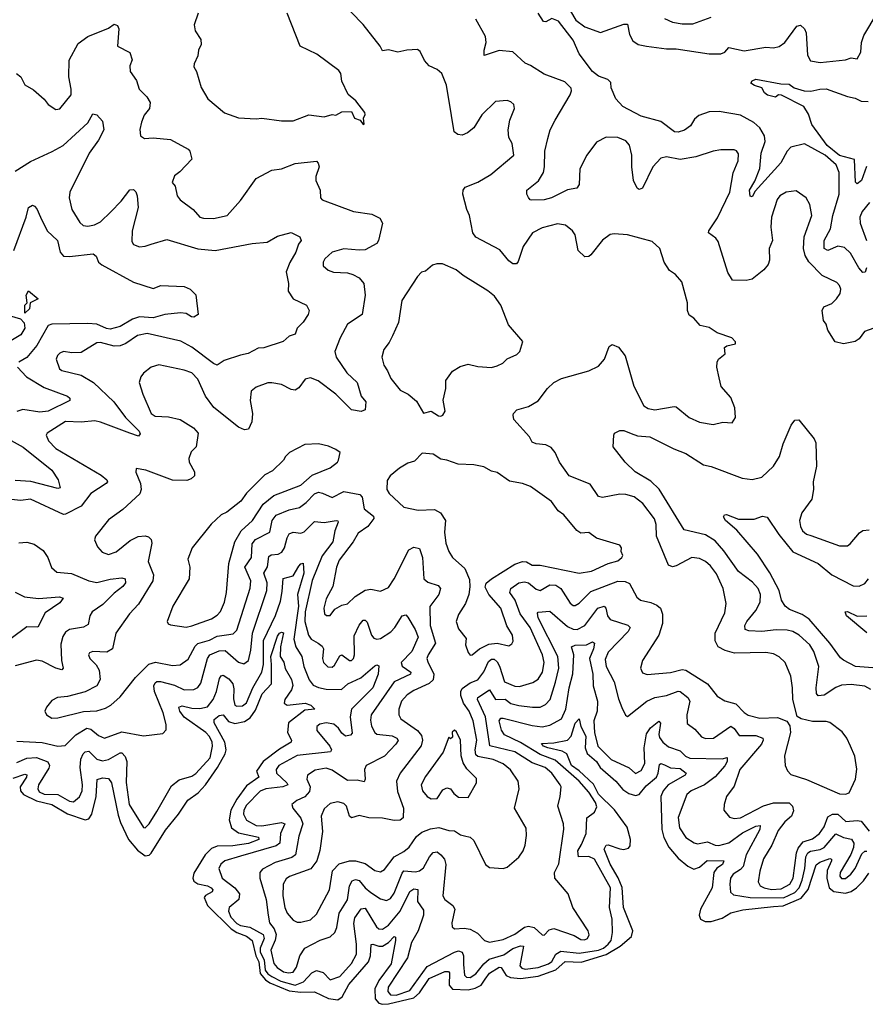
# Model space of a CAD drawing. Extents: x 2199565 to 2323334, y 894172 to 1018966.
# Tile 408 of 440: x 2295309 to 2299657, y 1009256 to 1014322. Entities that reach past the tile are written whole.
import ezdxf

# ---------------------------------------------------------------- set-up
doc = ezdxf.new("R2010")
doc.units = 0

msp = doc.modelspace()

# ---------------------------------------------------------------- linework, layer by layer
at = {"layer": '0CON10XD'}
for points in [[(2297407.6, 1011017.6), (2297438.6, 1010955), (2297434.7, 1010925), (2297415, 1010906.7), (2297335, 1010871.2), (2297301.9, 1010848.1), (2297272.5, 1010815), (2297258.2, 1010775), (2297258.7, 1010745), (2297269.2, 1010725), (2297355.1, 1010665.1), (2297375, 1010639.5), (2297381.1, 1010615), (2297373.6, 1010586.4), (2297266.1, 1010445), (2297246.1, 1010405), (2297250.9, 1010350.9), (2297281.9, 1010265), (2297280, 1010215), (2297265.8, 1010204.2), (2297235, 1010201.1), (2297175, 1010214), (2297105, 1010215.4), (2297055, 1010227.7), (2297015, 1010215.7), (2297005, 1010223.8), (2296989.3, 1010275), (2296975, 1010289.6), (2296945, 1010297.9), (2296905, 1010290), (2296875, 1010262.2), (2296858.9, 1010225), (2296866.6, 1010145), (2296853.2, 1010046.8), (2296837.5, 1009995), (2296806.6, 1009953.4), (2296696.1, 1009913.9), (2296678.8, 1009901.2), (2296664.1, 1009875), (2296662.2, 1009815), (2296672.6, 1009755), (2296684.1, 1009725), (2296715, 1009689.1), (2296735, 1009679.6), (2296755, 1009678.5), (2296805, 1009691.1), (2296835, 1009720), (2296902.1, 1009845), (2296917.3, 1009942.7), (2296951.8, 1009978.2), (2297005, 1009994.7), (2297035, 1009994.1), (2297085, 1009980.3), (2297135, 1009944.5), (2297165, 1009937.5), (2297185, 1009950.6), (2297235, 1010014.7), (2297285, 1010042.1), (2297311.9, 1010065), (2297349.8, 1010120.2), (2297377.3, 1010142.7), (2297420.9, 1010159.1), (2297465, 1010165.4), (2297515, 1010150.5), (2297545, 1010148.9), (2297575, 1010128.2), (2297596.6, 1010123.4), (2297625.4, 1010115.4), (2297645, 1010098.6), (2297704.4, 1009975), (2297725, 1009960), (2297795, 1009955.7), (2297815, 1009962.5), (2297875.9, 1010014.1), (2297898.5, 1010045), (2297908.5, 1010075), (2297915.5, 1010125), (2297912.6, 1010162.6), (2297853.1, 1010265), (2297876.7, 1010365), (2297871.5, 1010405), (2297832.3, 1010462.3), (2297795, 1010493.9), (2297742.9, 1010515), (2297665, 1010531.5), (2297655, 1010540.4), (2297651.3, 1010565), (2297659, 1010615), (2297641.6, 1010715), (2297620.4, 1010765), (2297591.7, 1010805), (2297577.8, 1010845), (2297576.7, 1010865), (2297585, 1010880.8), (2297625, 1010910), (2297665.1, 1010924.9), (2297695, 1010967.6), (2297720.4, 1011019.6), (2297735, 1011031.9), (2297748.3, 1011031.7), (2297765, 1011017.7), (2297776.5, 1010996.5), (2297801.2, 1010915), (2297855, 1010892.8), (2297878.4, 1010891.6), (2297948.1, 1010911.9), (2297975, 1010929.5), (2297997.5, 1010965), (2298005.6, 1011014.4), (2297996.9, 1011055), (2297934.2, 1011194.1), (2297881.7, 1011265), (2297857.2, 1011335), (2297829.7, 1011375), (2297834.8, 1011395.2), (2297875, 1011424.7), (2297905, 1011430), (2297924.7, 1011424.7), (2297965, 1011391.5), (2297985, 1011384.6), (2298035, 1011414.1), (2298065, 1011413.2), (2298092.2, 1011395), (2298140, 1011320), (2298155, 1011308.1), (2298165, 1011307.8), (2298185, 1011320), (2298245, 1011380.2), (2298385, 1011432.7), (2298421.5, 1011431.5), (2298445, 1011420.4), (2298481.6, 1011351.6), (2298502, 1011335), (2298555, 1011323.2), (2298585, 1011310), (2298603.5, 1011293.5), (2298613.5, 1011263.5), (2298613.9, 1011215), (2298595.4, 1011155), (2298511.1, 1011025), (2298501.9, 1010985), (2298511.1, 1010961.1), (2298535, 1010953.3), (2298655, 1010962.5), (2298715, 1010978.6), (2298735, 1010975.3), (2298845, 1010905.4), (2298895, 1010841.1), (2298935, 1010816.8), (2298991.9, 1010801.9), (2299035, 1010757.1), (2299055, 1010744.6), (2299115, 1010729.1), (2299205, 1010731.8), (2299253.5, 1010713.5), (2299269.6, 1010689.6), (2299272.5, 1010655), (2299241.1, 1010535), (2299244.4, 1010485), (2299257.1, 1010457.1), (2299275, 1010438.6), (2299355, 1010412.2), (2299525, 1010339.2), (2299555, 1010337.5), (2299573.3, 1010345), (2299607.1, 1010415), (2299613.2, 1010466.8), (2299602.4, 1010532.4), (2299580.8, 1010585), (2299562.5, 1010625), (2299538.3, 1010658.3), (2299475, 1010705.8), (2299455, 1010711.1), (2299385, 1010711.5), (2299326.7, 1010725), (2299307.5, 1010737.5), (2299283.9, 1010823.9), (2299282.7, 1010885), (2299273.3, 1010945), (2299245.6, 1011015), (2299214.7, 1011044.7), (2299185, 1011060), (2299145.4, 1011065.4), (2298985, 1011062.3), (2298936, 1011076), (2298901.1, 1011095), (2298885.9, 1011125.9), (2298885.3, 1011165), (2298935, 1011270), (2298941.3, 1011318.7), (2298925.5, 1011395), (2298891.2, 1011471.2), (2298861.7, 1011511.7), (2298835, 1011534.5), (2298805, 1011550), (2298765.4, 1011554.6), (2298685, 1011511.3), (2298665, 1011507.2), (2298644.6, 1011515), (2298582.7, 1011665), (2298580.9, 1011725), (2298573.7, 1011753.6), (2298513.6, 1011833.6), (2298467.8, 1011867.8), (2298425, 1011879.6), (2298395, 1011880.8), (2298305, 1011864), (2298285, 1011869.2), (2298241.6, 1011931.6), (2298135, 1011974.4), (2298085, 1012045.8), (2298062.9, 1012095), (2298041.3, 1012121.3), (2298015, 1012135.4), (2297965, 1012140), (2297945, 1012148.6), (2297930, 1012175), (2297850, 1012265), (2297846.7, 1012286.7), (2297847.5, 1012295), (2297865.9, 1012314.1), (2297925, 1012331.2), (2297975, 1012360.9), (2298022.7, 1012425), (2298055, 1012454.5), (2298094.7, 1012475.3), (2298235.3, 1012514.7), (2298285, 1012538.8), (2298315.5, 1012575), (2298340, 1012640), (2298355, 1012650), (2298387.8, 1012637.8), (2298422.5, 1012592.5), (2298466.4, 1012436.4), (2298518.6, 1012335), (2298541.3, 1012321.3), (2298575, 1012315.4), (2298675, 1012332), (2298685, 1012330), (2298751.2, 1012275), (2298805, 1012250.6), (2298875, 1012239.2), (2298925, 1012250.8), (2298971.7, 1012248.3), (2298990, 1012275), (2298986, 1012325), (2298965, 1012378.8), (2298916.2, 1012435), (2298905, 1012480), (2298893.9, 1012533.9), (2298895, 1012560), (2298902.5, 1012575), (2298937, 1012603), (2298932.5, 1012635), (2298945.9, 1012644.1), (2298990, 1012655), (2298990, 1012665), (2298970, 1012685), (2298895, 1012710), (2298855, 1012738.8), (2298808.8, 1012748.8), (2298775, 1012786.2), (2298751.9, 1012801.9), (2298743.5, 1012825), (2298743.3, 1012865), (2298713.1, 1012973.1), (2298680.9, 1013010.9), (2298650.9, 1013030.9), (2298622.5, 1013075), (2298601.2, 1013145), (2298560.5, 1013180.5), (2298435, 1013214.2), (2298365, 1013220), (2298345, 1013216), (2298305, 1013188), (2298245, 1013112), (2298235, 1013104), (2298215, 1013101.2), (2298181.1, 1013135), (2298165.4, 1013215), (2298152.2, 1013235), (2298115.3, 1013265.3), (2298075, 1013270.9), (2297995, 1013250.5), (2297946, 1013225), (2297897.1, 1013155), (2297872.1, 1013077.9), (2297864, 1013066), (2297845, 1013065.8), (2297825, 1013080.8), (2297777.7, 1013137.7), (2297655, 1013203.8), (2297639.6, 1013225), (2297622.2, 1013315), (2297608.5, 1013345), (2297587.8, 1013425), (2297589.1, 1013445), (2297599.3, 1013460.7), (2297665, 1013485.4), (2297730.8, 1013525), (2297850, 1013625), (2297841.9, 1013685), (2297823.8, 1013715), (2297820.8, 1013755), (2297828.8, 1013805), (2297853.3, 1013865), (2297850, 1013885), (2297835, 1013900), (2297815, 1013906.2), (2297755, 1013901.2), (2297685, 1013832), (2297644.2, 1013765), (2297611.1, 1013738.9), (2297585, 1013728.5), (2297561.2, 1013731.2), (2297543.1, 1013745), (2297529.6, 1013829.6), (2297504.4, 1013985), (2297480, 1014045), (2297455, 1014066.2), (2297413.8, 1014085), (2297391.3, 1014111.3), (2297367.9, 1014157.9), (2297355, 1014168.8), (2297300, 1014165), (2297254.2, 1014154.2), (2297205, 1014166.2), (2297175, 1014161.2), (2297163.1, 1014185), (2297075, 1014297.8), (2296953.1, 1014423.1)], [(2296226.7, 1014355), (2296206.2, 1014295), (2296211.2, 1014265), (2296240.5, 1014220.5), (2296242, 1014195), (2296228, 1014165), (2296225.7, 1014135), (2296206.2, 1014095), (2296205, 1014080), (2296218, 1014055), (2296242.4, 1013972.4), (2296276.7, 1013915), (2296363, 1013843), (2296435, 1013816.9), (2296525, 1013812), (2296555, 1013816), (2296655, 1013801.2), (2296715, 1013801.2), (2296795, 1013832), (2296875, 1013822.5), (2296915, 1013833.3), (2296935, 1013830), (2296965, 1013847.5), (2297015, 1013850), (2297030, 1013815), (2297060, 1013805), (2297075, 1013783.3)], [(2297075, 1013783.3), (2297080, 1013785), (2297077.5, 1013815), (2297086.1, 1013833.9), (2297083.3, 1013845), (2297037.1, 1013905), (2296997.3, 1013937.3), (2296965.6, 1014005.6), (2296959.5, 1014045), (2296950.9, 1014060.9), (2296836.7, 1014145), (2296750.8, 1014185), (2296684.4, 1014355)], [(2299725, 1012743.5), (2299652.6, 1012717.4), (2299625, 1012679.5), (2299605, 1012665.4), (2299545, 1012654.2), (2299502.5, 1012665), (2299463.8, 1012725), (2299456, 1012755), (2299442, 1012775), (2299435.8, 1012825), (2299444.6, 1012845.4), (2299485, 1012862.2), (2299509.2, 1012885), (2299527.2, 1012912.8), (2299531.1, 1012935), (2299524.4, 1012955), (2299510, 1012970), (2299435, 1013006.2), (2299366.1, 1013076.1), (2299347.8, 1013107.8), (2299338.5, 1013145), (2299342.8, 1013205), (2299381.5, 1013315), (2299371.4, 1013371.4), (2299353.8, 1013405), (2299301.9, 1013441.9), (2299250, 1013435), (2299217.1, 1013415), (2299204.1, 1013395.9), (2299175.4, 1013305), (2299171.2, 1013255), (2299179.2, 1013185), (2299162.9, 1013145), (2299164.5, 1013084.5), (2299158.2, 1013061.8), (2299135.7, 1013035), (2299075, 1012986.7), (2299045, 1012980.6), (2298975, 1012982.5), (2298950.5, 1013020.5), (2298900.5, 1013180.5), (2298887.7, 1013197.7), (2298850.8, 1013225), (2298851.9, 1013235), (2298896.8, 1013303.2), (2298960.3, 1013435), (2298976.9, 1013533.1), (2299003.3, 1013595), (2299005, 1013632.5), (2298995, 1013647.5), (2298982.1, 1013652.1), (2298915, 1013651.5), (2298875, 1013645.5), (2298785, 1013616.8), (2298705, 1013602.5), (2298635, 1013616.5), (2298605, 1013609.7), (2298563.9, 1013565), (2298512, 1013455), (2298495, 1013448), (2298484, 1013455), (2298465.6, 1013495), (2298456.2, 1013565), (2298456, 1013625), (2298445, 1013675.6), (2298425, 1013697.7), (2298385, 1013715.4), (2298325, 1013716.7), (2298275, 1013691.2), (2298224.8, 1013625.2), (2298189.6, 1013555), (2298185.6, 1013474.4), (2298174.2, 1013455.8), (2298125, 1013446.7), (2298043.3, 1013405), (2298005, 1013395.6), (2297943, 1013393), (2297933.3, 1013395), (2297925, 1013407.5), (2297916.7, 1013425), (2297916.7, 1013445), (2297977.4, 1013492.6), (2298001.8, 1013535), (2298008, 1013565), (2298009.1, 1013645), (2298025, 1013711.2), (2298037.5, 1013755), (2298062.7, 1013805), (2298140, 1013935), (2298147.1, 1013955), (2298145, 1013970), (2298112.4, 1014002.4), (2298005, 1014040.8), (2297935.9, 1014085.9), (2297907.6, 1014097.6), (2297845, 1014156.4), (2297775, 1014163.5), (2297698, 1014138), (2297697.3, 1014165), (2297707.8, 1014205), (2297704.4, 1014235), (2297655, 1014324)], [(2299662.4, 1013045), (2299656.5, 1013023.5), (2299645, 1013020.4), (2299623.9, 1013045), (2299581, 1013121), (2299550.6, 1013150.6), (2299515, 1013156.2), (2299465, 1013134.7), (2299444.7, 1013145), (2299445.3, 1013185), (2299477.6, 1013245), (2299489.5, 1013315), (2299521.9, 1013425), (2299523.3, 1013535), (2299507.1, 1013575), (2299450, 1013625), (2299345, 1013682.3), (2299275, 1013666.5), (2299255, 1013645.4), (2299222.5, 1013585), (2299091, 1013439), (2299075, 1013411.2), (2299065, 1013413.8), (2299061.2, 1013445), (2299088.2, 1013491.8), (2299114.3, 1013555.7), (2299121.4, 1013635), (2299141.4, 1013695), (2299138.1, 1013725), (2299115, 1013765.5), (2299083.4, 1013793.4), (2299015, 1013830), (2298905, 1013850), (2298855, 1013846.9), (2298801.1, 1013828.9), (2298779.5, 1013810.5), (2298758.6, 1013775), (2298727.4, 1013752.6), (2298695, 1013743.3), (2298675.5, 1013745.5), (2298605, 1013798), (2298505, 1013826), (2298410, 1013875), (2298373.8, 1013915), (2298350.7, 1013970.7), (2298348.3, 1013998.3), (2298333.6, 1014013.6), (2298285, 1014032), (2298254, 1014055), (2298185.9, 1014145.9), (2298155, 1014215.7), (2298079.2, 1014315), (2298045, 1014327.7), (2298015, 1014310), (2298001.7, 1014311.7), (2297974.4, 1014355)], [(2298140.4, 1014365), (2298169.4, 1014319.4), (2298215, 1014284.3), (2298295, 1014256.2), (2298415, 1014298.1), (2298435, 1014298.8), (2298443.8, 1014245), (2298462.4, 1014212.4), (2298488.8, 1014195), (2298532.5, 1014185), (2298635, 1014172.2), (2298685, 1014172), (2298855, 1014146.4), (2298915, 1014146.4), (2298934.6, 1014155.4), (2298955, 1014178.6), (2299035, 1014161.2), (2299145, 1014180), (2299185, 1014177.8), (2299215, 1014184.3), (2299242.9, 1014205), (2299305, 1014288), (2299323.9, 1014293.9), (2299344.3, 1014274.3), (2299353.5, 1014253.5), (2299359.6, 1014139.6), (2299375, 1014110), (2299425, 1014101.8), (2299555, 1014115.7), (2299585, 1014125.8), (2299615, 1014120), (2299634.3, 1014155), (2299637.9, 1014205), (2299648.8, 1014241.2), (2299717.8, 1014355)], [(2298625, 1014328), (2298665, 1014309.5), (2298715, 1014300.4), (2298769.8, 1014300.2), (2298864, 1014335)], [(2295292.5, 1014045), (2295315, 1014027.5), (2295335, 1013986.7), (2295380.5, 1013960.5), (2295435, 1013913.3), (2295456.1, 1013886.1), (2295495, 1013860), (2295515, 1013863.8), (2295573.3, 1013935), (2295573.9, 1013965), (2295561.7, 1014028.3), (2295563.5, 1014113.5), (2295610.6, 1014199.4), (2295659.4, 1014235), (2295765, 1014278.9), (2295795, 1014298.6), (2295811.9, 1014291.9), (2295818.1, 1014275), (2295812.5, 1014185), (2295875, 1014152.5), (2295887.1, 1014115), (2295875.7, 1014085), (2295877.5, 1014055), (2295909.1, 1014009.1), (2295923.7, 1013963.7), (2295963.1, 1013925), (2295980, 1013895), (2295976.7, 1013865), (2295949.3, 1013830.7), (2295935.5, 1013795), (2295927.3, 1013757.3), (2295930, 1013725), (2295950.5, 1013710.5), (2295995, 1013714.4), (2296085, 1013705.5), (2296175, 1013656), (2296183.8, 1013645), (2296193.8, 1013605), (2296131.7, 1013538.3), (2296105, 1013518.8), (2296093.3, 1013485), (2296108.8, 1013465), (2296118.8, 1013415), (2296133.8, 1013395), (2296201.2, 1013345), (2296235, 1013306.7), (2296255, 1013300), (2296305, 1013299.2), (2296376.2, 1013315), (2296445, 1013391.2), (2296525, 1013504.2), (2296605, 1013547.8), (2296655, 1013554.6), (2296725, 1013582.7), (2296835, 1013594), (2296844.4, 1013584.4), (2296848.1, 1013565), (2296832.5, 1013515), (2296832.5, 1013495), (2296853.3, 1013445), (2296855.6, 1013405.6), (2296864, 1013395), (2297025, 1013334.6), (2297120.6, 1013320.6), (2297160.2, 1013300.2), (2297174.3, 1013275), (2297154.5, 1013185.5), (2297145, 1013170), (2297085, 1013138.1), (2297055, 1013135.5), (2296976.4, 1013143.6), (2296915, 1013125.7), (2296878.3, 1013091.7), (2296868.9, 1013075), (2296869.2, 1013055), (2296895, 1013033.1), (2296922.5, 1013022.5), (2296995, 1013019.5), (2297021.4, 1013011.4), (2297055, 1012992.9), (2297078.6, 1012965), (2297085.4, 1012905), (2297070.6, 1012805), (2296994.5, 1012755), (2296956.8, 1012685), (2296930.3, 1012615), (2296937.2, 1012585), (2296990.4, 1012505), (2297044.5, 1012455), (2297064.4, 1012385), (2297089.5, 1012355), (2297086, 1012314), (2297064.3, 1012305.7), (2297016, 1012315), (2296935, 1012394.6), (2296843.1, 1012463.1), (2296805, 1012480), (2296777.4, 1012472.6), (2296745, 1012427.5), (2296725, 1012415.8), (2296705, 1012419.4), (2296655, 1012445.7), (2296605, 1012454), (2296585, 1012453.8), (2296525, 1012432), (2296498.6, 1012411.4), (2296495, 1012362.5), (2296506.5, 1012295), (2296502.7, 1012252.7), (2296485.7, 1012215), (2296465, 1012211.1), (2296434.7, 1012224.7), (2296307.3, 1012327.3), (2296264.7, 1012384.7), (2296225, 1012472.9), (2296193.8, 1012505), (2296155, 1012518.6), (2296025, 1012546), (2295985, 1012534), (2295945, 1012503.8), (2295931.2, 1012485), (2295923.8, 1012455), (2295942.5, 1012395), (2295985.7, 1012295), (2296005, 1012281.5), (2296075, 1012279.1), (2296135, 1012264.5), (2296202.2, 1012222.2), (2296227.1, 1012195), (2296217.1, 1012125), (2296191.5, 1012098.5), (2296179.4, 1012065), (2296181.1, 1012045), (2296208.6, 1011995), (2296207.1, 1011975), (2296190.5, 1011959.5), (2296168.3, 1011951.7), (2296095, 1011952.1), (2295957.5, 1012005), (2295907.5, 1012012.5), (2295906.7, 1011993.3), (2295929.5, 1011935), (2295932.9, 1011905), (2295927.2, 1011882.8), (2295838.6, 1011801.4), (2295765, 1011749.2), (2295699.2, 1011665), (2295694.2, 1011645), (2295709.3, 1011609.3), (2295733.1, 1011583.1), (2295765, 1011570.9), (2295805, 1011583.8), (2295877.9, 1011642.1), (2295917.7, 1011662.3), (2295955, 1011666.2), (2295971.7, 1011661.7), (2295985, 1011648), (2295989.1, 1011629.1), (2295970.3, 1011535), (2295996.8, 1011465), (2295993.1, 1011435), (2295919.6, 1011315), (2295874.5, 1011265), (2295804, 1011166), (2295786, 1011085), (2295757.5, 1011067.5), (2295685, 1011071.4), (2295668.8, 1011065), (2295662.9, 1011055), (2295670, 1011035), (2295702.4, 1011002.4), (2295718.1, 1010975), (2295723.4, 1010926.6), (2295705.4, 1010894.6), (2295646.6, 1010863.4), (2295555, 1010839.5), (2295503.3, 1010835), (2295475, 1010818.8), (2295446.7, 1010785), (2295438.8, 1010765), (2295446.2, 1010745), (2295475, 1010728.6), (2295505, 1010729.4), (2295636.9, 1010763.1), (2295705, 1010766.2), (2295750.6, 1010779.4), (2295778, 1010795), (2295825, 1010838), (2295905, 1010938), (2295973.6, 1011006.4), (2296007, 1011017), (2296095, 1010999.1), (2296135, 1011002.3), (2296175, 1011032.5), (2296211.3, 1011098.6), (2296225, 1011112.2), (2296285, 1011129.8), (2296325, 1011150), (2296372.4, 1011157.6), (2296407.3, 1011162.7), (2296425, 1011181.9), (2296495, 1011397.5), (2296498.4, 1011435), (2296466.4, 1011505), (2296501.7, 1011555), (2296504, 1011626), (2296522.2, 1011647.8), (2296594.6, 1011685), (2296607.2, 1011745), (2296627.9, 1011772.1), (2296695, 1011800.7), (2296747.5, 1011812.5), (2296782.9, 1011837.1), (2296825, 1011882.1), (2296845, 1011890.3), (2296866.4, 1011886.4), (2296915, 1011862.9), (2296975, 1011894), (2297058.9, 1011878.9), (2297069.3, 1011865), (2297080.7, 1011805), (2297127.5, 1011767.5), (2297130, 1011755), (2297098.7, 1011715), (2297049.7, 1011680.3), (2297024.6, 1011635), (2296951.2, 1011541.2), (2296937.7, 1011505), (2296918.5, 1011405), (2296885, 1011342), (2296872.2, 1011295), (2296876.2, 1011265), (2296887.3, 1011257.3), (2296905, 1011257.1), (2296930.2, 1011289.8), (2296965, 1011309.2), (2296995, 1011315.8), (2297033.3, 1011355), (2297085, 1011386.2), (2297115, 1011391.2), (2297165, 1011381.8), (2297205, 1011401.1), (2297234.7, 1011445.3), (2297310.5, 1011595), (2297335, 1011607.5), (2297365, 1011602), (2297380, 1011555), (2297387.5, 1011445), (2297407.9, 1011427.9), (2297461.1, 1011411.1), (2297473.6, 1011395), (2297464.7, 1011365), (2297417.9, 1011302.1), (2297420, 1011205), (2297447.2, 1011115), (2297408.7, 1011055), (2297403.3, 1011035), (2297407.6, 1011017.6)], [(2299663.8, 1013566.2), (2299637.3, 1013495), (2299615, 1013477.5), (2299606.7, 1013486.7), (2299601.8, 1013601.8), (2299525, 1013623.2), (2299460.7, 1013675), (2299382.1, 1013782.1), (2299365, 1013835.5), (2299340.4, 1013875), (2299226.4, 1013933.6), (2299210, 1013935), (2299195, 1013923.3), (2299155, 1013932.9), (2299138.5, 1013945), (2299125, 1013970.6), (2299087.1, 1013982.9), (2299068, 1013995), (2299075, 1014006.9), (2299095, 1014015.3), (2299222.4, 1013992.4), (2299265, 1013990.8), (2299291, 1013971), (2299343.3, 1013955), (2299376.5, 1013953.5), (2299422.5, 1013965), (2299456.1, 1013966.1), (2299565, 1013926.5), (2299605, 1013918.8), (2299635, 1013903.1), (2299671.1, 1013901.1)], [(2295285, 1013541.9), (2295365, 1013592.9), (2295476.3, 1013643.7), (2295532.5, 1013675), (2295658.7, 1013791.3), (2295685, 1013836.7), (2295705, 1013832.5), (2295735, 1013800), (2295740.9, 1013755), (2295715, 1013701.4), (2295666.2, 1013635), (2295567.3, 1013435), (2295562.7, 1013405), (2295576.7, 1013345), (2295618.5, 1013278.5), (2295635, 1013263.1), (2295659.3, 1013259.3), (2295693.9, 1013266.1), (2295725, 1013281.5), (2295777.3, 1013332.7), (2295831.3, 1013388.7), (2295875, 1013447.1), (2295895, 1013447.5), (2295906.1, 1013436.1), (2295913.3, 1013415), (2295917.9, 1013355), (2295887.8, 1013235), (2295885, 1013180), (2295895, 1013164.4), (2295925, 1013153.8), (2295955, 1013156.2), (2295985, 1013167.1)], [(2295278.4, 1013135), (2295341.9, 1013305), (2295354.3, 1013355), (2295375, 1013367.5), (2295385, 1013362.5), (2295398, 1013348), (2295415.6, 1013305), (2295450, 1013235), (2295504.3, 1013185), (2295517.1, 1013125), (2295535, 1013105.8), (2295565, 1013103.6), (2295687.4, 1013117.4), (2295702.9, 1013105), (2295714.2, 1013074.2), (2295731.2, 1013061.2), (2295895, 1012970.8), (2295995, 1012938.6), (2296035, 1012953.5), (2296155, 1012948.9), (2296186, 1012935), (2296215.6, 1012905.6), (2296227.5, 1012805), (2296205, 1012791.2), (2296192.3, 1012792.3), (2296165, 1012809.4), (2296136.6, 1012813.4), (2296055, 1012805.8), (2295995, 1012787.1), (2295925, 1012793.3), (2295889.5, 1012780.5), (2295825, 1012742.6), (2295775, 1012730), (2295755, 1012732.6), (2295705, 1012754.8), (2295659.2, 1012759.1), (2295475, 1012756.2), (2295455, 1012748.2), (2295396.7, 1012645), (2295345, 1012583.6), (2295305, 1012560)], [(2299679.5, 1013380.5), (2299641.5, 1013335), (2299629, 1013305), (2299631.4, 1013275), (2299663.1, 1013185)], [(2295985, 1013167.1), (2296065, 1013190.5), (2296225, 1013143.4), (2296315, 1013134.1), (2296505, 1013171.2), (2296582, 1013178), (2296635, 1013207.8), (2296705, 1013226.7), (2296750, 1013205), (2296756.7, 1013185), (2296743.2, 1013166.8), (2296729.1, 1013125), (2296697.9, 1013072.1), (2296680, 1013025), (2296690.6, 1012965), (2296690, 1012925), (2296715.9, 1012885.9), (2296783.9, 1012853.9), (2296796.7, 1012825), (2296792.5, 1012805), (2296766.2, 1012765), (2296736, 1012735), (2296725, 1012703.3), (2296695, 1012693.3), (2296664.4, 1012665.6), (2296565, 1012633.3), (2296535, 1012631.5), (2296483.8, 1012605), (2296445, 1012595.4), (2296361.3, 1012568.7), (2296325, 1012544.3), (2296305, 1012552.9), (2296195, 1012636.3), (2296138, 1012668), (2295965, 1012707), (2295915, 1012697.2), (2295855, 1012656.6), (2295825, 1012643.5), (2295795, 1012641.9), (2295725, 1012660.6), (2295705, 1012659.6), (2295625, 1012610), (2295577.3, 1012607.3), (2295535, 1012614.2), (2295515, 1012605.7), (2295504.3, 1012595), (2295497.5, 1012575), (2295514.2, 1012525), (2295525, 1012517.1), (2295625, 1012492.3), (2295687.9, 1012455), (2295794, 1012355), (2295852.4, 1012275), (2295923.3, 1012205), (2295928.2, 1012191.8), (2295920, 1012180), (2295875.3, 1012195.3), (2295725, 1012251.6), (2295695, 1012257.6), (2295625, 1012251.9), (2295545, 1012255.4), (2295450.8, 1012195), (2295445.8, 1012184.2), (2295457.1, 1012155), (2295495.5, 1012115), (2295728.3, 1011978.3), (2295757.8, 1011955), (2295760.6, 1011945), (2295754.3, 1011935), (2295675, 1011884.6), (2295625, 1011818.8), (2295545, 1011778.5), (2295535, 1011775.6), (2295365, 1011854.6), (2295315, 1011848.9), (2295265, 1011852.7)], [(2297475, 1012282.5), (2297485, 1012287.5), (2297497, 1012307), (2297486.7, 1012365), (2297500.8, 1012425), (2297500.8, 1012465), (2297535, 1012514), (2297573.2, 1012536.8), (2297615, 1012550), (2297665, 1012537.5), (2297735, 1012532.5), (2297765, 1012541.2), (2297792.5, 1012555), (2297815, 1012576.2), (2297865, 1012600), (2297880, 1012615), (2297897, 1012667), (2297821.9, 1012751.9), (2297783, 1012853), (2297750, 1012900), (2297716.6, 1012926.6), (2297588.8, 1013005), (2297553.8, 1013035), (2297483.9, 1013066.1), (2297453.9, 1013066.1), (2297431.4, 1013058.6), (2297395, 1013027.5), (2297375, 1013022.5), (2297355, 1013000), (2297273.2, 1012876.8), (2297256.1, 1012763.9), (2297226.4, 1012695), (2297209.3, 1012660.7), (2297181.5, 1012625), (2297171.1, 1012585), (2297181.5, 1012545), (2297201.1, 1012515), (2297216.7, 1012475), (2297265.5, 1012415.5), (2297306.7, 1012395), (2297348.9, 1012358.9), (2297385, 1012297.5), (2297425, 1012307.5), (2297463, 1012283), (2297475, 1012282.5)], [(2295335, 1012811.4), (2295335, 1012852.5), (2295347.5, 1012865), (2295342.2, 1012905), (2295355, 1012926.7), (2295404, 1012885), (2295362.5, 1012865), (2295359.4, 1012835), (2295335, 1012811.4)], [(2295255, 1012799.8), (2295313.2, 1012783.2), (2295332.6, 1012762.6), (2295334.7, 1012735.3), (2295315, 1012701.1), (2295198.9, 1012631.1)], [(2295297.5, 1012535), (2295344.3, 1012484.3), (2295435, 1012430), (2295555.6, 1012385.6), (2295567.5, 1012375), (2295567.2, 1012362.8), (2295455, 1012307.2), (2295412.2, 1012302.2), (2295325, 1012317.2), (2295293.8, 1012306.2)], [(2299685.3, 1010875.3), (2299655, 1010892.9), (2299585, 1010901.8), (2299535, 1010898.6), (2299505, 1010886.5), (2299445, 1010847.3), (2299414.1, 1010844.1), (2299406, 1010856), (2299403.6, 1010885), (2299418.8, 1010995), (2299392, 1011072), (2299371.8, 1011105), (2299317.7, 1011155), (2299285, 1011174.2), (2299255, 1011181.2), (2299197.9, 1011182.1), (2299125, 1011173.4), (2299057.5, 1011177.5), (2299040, 1011185), (2299037.9, 1011205), (2299047.7, 1011225), (2299095, 1011282.1), (2299116.2, 1011325), (2299118.1, 1011365), (2299106.4, 1011395), (2299077.2, 1011427.2), (2299005, 1011482.7), (2298929.5, 1011589.5), (2298885, 1011641.1), (2298835, 1011671.7), (2298725, 1011697.1), (2298596.9, 1011906.9), (2298555, 1011947.5), (2298474.5, 1011995), (2298422, 1012045), (2298361.1, 1012125), (2298363.3, 1012185), (2298367.5, 1012195), (2298395, 1012208), (2298415, 1012207.5), (2298453.1, 1012193.1), (2298485, 1012181.1), (2298550, 1012175), (2298673.4, 1012113.4), (2298735, 1012089.3), (2298825, 1012032.5), (2298865, 1012022.9), (2299023.5, 1011963.5), (2299075, 1011956.1), (2299125, 1011968.8), (2299185.7, 1012024.3), (2299215.9, 1012074.1), (2299235, 1012140), (2299276, 1012235), (2299295, 1012261.2), (2299315, 1012263.8), (2299394, 1012165), (2299402.9, 1012145), (2299406.8, 1012025), (2299388.7, 1011945), (2299390.8, 1011905), (2299381.9, 1011855), (2299331.5, 1011785), (2299319.2, 1011745), (2299323.2, 1011715), (2299335, 1011692.2), (2299354.4, 1011675), (2299377.3, 1011667.3), (2299525, 1011615.6), (2299565, 1011615.6), (2299580, 1011625), (2299627.7, 1011682.3), (2299645, 1011693.1), (2299677.4, 1011697.4)], [(2295265, 1012156.7), (2295327.7, 1012122.3), (2295473.8, 1012005), (2295506.5, 1011955), (2295516.9, 1011913.1), (2295505, 1011910), (2295366.8, 1011946.8), (2295285, 1011950.9)], [(2296165, 1011197.1), (2296195, 1011203.6), (2296295, 1011239.2), (2296325, 1011257.5), (2296342.4, 1011277.6), (2296362.3, 1011325), (2296373.2, 1011375), (2296384.5, 1011524.5), (2296415.4, 1011635), (2296448.1, 1011691.9), (2296505.5, 1011745), (2296561.3, 1011828.7), (2296615, 1011873.2), (2296755, 1011927.3), (2296812.2, 1011977.8), (2296905, 1012016.2), (2296942.5, 1012045), (2296947.5, 1012055), (2296956.7, 1012095), (2296935, 1012111.2), (2296897.5, 1012127.5), (2296845, 1012140), (2296775, 1012135.7), (2296696.2, 1012095), (2296676, 1012075), (2296666, 1012055), (2296608.7, 1012001.3), (2296569.7, 1011980.3), (2296475, 1011886.2), (2296446.2, 1011845), (2296375, 1011788.8), (2296345, 1011773.8), (2296293, 1011727), (2296196, 1011605), (2296174.2, 1011545.8), (2296184.3, 1011505), (2296180, 1011445), (2296095.7, 1011305), (2296068, 1011225), (2296073.1, 1011213.1), (2296085, 1011208.6), (2296165, 1011197.1)], [(2297625, 1011053.3), (2297635, 1011053.8), (2297674.1, 1011085.9), (2297721.7, 1011108.3), (2297765, 1011113.7), (2297825, 1011101.1), (2297839.7, 1011110.3), (2297847.1, 1011125), (2297842.5, 1011155), (2297814.2, 1011204.2), (2297782.2, 1011295), (2297721.8, 1011365), (2297701.7, 1011401.7), (2297707.3, 1011422.7), (2297734.8, 1011445.2), (2297855, 1011520), (2297895, 1011534.3), (2297915, 1011531.9), (2297945, 1011514.7), (2297985, 1011516.2), (2298185, 1011474.5), (2298248.8, 1011485), (2298335, 1011523.9), (2298385, 1011538.6), (2298405.8, 1011554.2), (2298410, 1011565), (2298401.2, 1011585), (2298404, 1011605), (2298395, 1011619.2), (2298275, 1011654), (2298235, 1011684.2), (2298195, 1011680), (2298174.5, 1011694.5), (2298106.2, 1011775), (2298077.1, 1011795), (2298043, 1011843), (2297935, 1011919.4), (2297895, 1011935.6), (2297827.4, 1011947.4), (2297765, 1011992), (2297735, 1011998.8), (2297695, 1012021.2), (2297645, 1012031.2), (2297564.5, 1012034.5), (2297505, 1012055.7), (2297475, 1012060), (2297435, 1012086.2), (2297378.3, 1012091.7), (2297338.8, 1012051.2), (2297305, 1012040), (2297261.2, 1012015), (2297214, 1011975), (2297198.3, 1011951.7), (2297196.7, 1011905), (2297208.9, 1011885), (2297285, 1011813.8), (2297358.5, 1011798.5), (2297442.4, 1011802.4), (2297473.5, 1011785), (2297498.7, 1011745), (2297493.4, 1011685), (2297499.5, 1011629.5), (2297515.4, 1011585), (2297535.3, 1011555.3), (2297598.1, 1011498.1), (2297621.2, 1011441.2), (2297623.9, 1011403.9), (2297617.9, 1011365), (2297601.1, 1011318.9), (2297565, 1011261.2), (2297553.6, 1011225), (2297565, 1011188.8), (2297605, 1011137.5), (2297601.9, 1011105), (2297615, 1011066.7), (2297625, 1011053.3)], [(2295295, 1010610), (2295425, 1010602.5), (2295505, 1010583.5), (2295543, 1010587), (2295597.4, 1010642.6), (2295655, 1010677.7), (2295675, 1010671.2), (2295715, 1010638.8), (2295745, 1010625.9), (2295835, 1010658.4), (2295945, 1010636.9), (2296045, 1010648.8), (2296061.4, 1010668.6), (2296062.2, 1010695), (2296047.3, 1010755), (2296002.5, 1010865), (2295998.8, 1010895), (2296005, 1010910.9), (2296015, 1010917.2), (2296033.4, 1010916.6), (2296105, 1010897.8), (2296155, 1010874.8), (2296205, 1010875.3), (2296225, 1010885.5), (2296241, 1010909), (2296274.2, 1011035.8), (2296287.1, 1011055), (2296335, 1011075.2), (2296365, 1011077.1), (2296435, 1011016.2), (2296461.7, 1011008.3), (2296485, 1011025.6), (2296498.4, 1011078.4), (2296506.6, 1011165), (2296580.2, 1011385), (2296580.9, 1011425), (2296564.7, 1011475), (2296582.7, 1011507.3), (2296590.7, 1011559.3), (2296601.9, 1011568.1), (2296637.9, 1011572.1), (2296657, 1011583), (2296670.8, 1011605), (2296683.6, 1011656.4), (2296695, 1011676.4), (2296715, 1011684.7), (2296755, 1011680.9), (2296772.4, 1011687.6), (2296825, 1011739.6), (2296875, 1011735.3), (2296936.1, 1011746.1), (2296944.2, 1011744.2), (2296946.4, 1011736.4), (2296928.7, 1011691.3), (2296919.2, 1011635), (2296865, 1011563.8), (2296813, 1011437), (2296777.7, 1011275), (2296776.1, 1011225), (2296794.8, 1011154.8), (2296808.5, 1011135), (2296844.4, 1011114.4), (2296865, 1011099.6), (2296871.8, 1011085), (2296865.3, 1011035), (2296870.4, 1011015), (2296893.2, 1010993.2), (2296915, 1010990.4), (2296928.6, 1011001.4), (2296955, 1011048.9), (2296965, 1011054.4), (2297005, 1011024.5), (2297015, 1011024.4), (2297024.7, 1011035.3), (2297030, 1011055), (2297028.1, 1011151.9), (2297055, 1011206.7), (2297075, 1011233.1), (2297085, 1011232.9), (2297095, 1011222.5), (2297118.8, 1011155), (2297130.5, 1011140.5), (2297145, 1011134.7), (2297165, 1011138.9), (2297217.9, 1011172.1), (2297238.4, 1011195), (2297275, 1011255.7), (2297295, 1011260), (2297305, 1011248), (2297343.3, 1011185), (2297357.5, 1011145), (2297325, 1011071.8), (2297271.1, 1011015), (2297275.8, 1010995.8), (2297320, 1010965), (2297317.9, 1010955), (2297234.7, 1010915), (2297116.9, 1010745), (2297112.1, 1010717.9), (2297118, 1010688), (2297134.5, 1010655), (2297146, 1010646), (2297225, 1010637.9), (2297248.9, 1010625), (2297254.3, 1010614.3), (2297243.8, 1010595), (2297185, 1010532.8), (2297090, 1010485), (2297082.7, 1010465), (2297085.4, 1010414.6), (2297080, 1010400), (2297045, 1010409.5), (2296995, 1010407.2), (2296915, 1010460), (2296885, 1010470.7), (2296828.9, 1010461.1), (2296789.4, 1010435), (2296785.5, 1010415), (2296802.4, 1010375), (2296798.7, 1010351.3), (2296775.5, 1010324.5), (2296734.3, 1010305), (2296708.6, 1010285), (2296714.4, 1010265), (2296754.6, 1010214.6), (2296764.3, 1010185), (2296745, 1010121.2), (2296726.5, 1010025), (2296708.6, 1010011.4), (2296622.5, 1009985), (2296558.2, 1009951.8), (2296544.3, 1009935), (2296544.4, 1009905.6), (2296577.1, 1009795), (2296586.3, 1009715), (2296593, 1009675), (2296618.4, 1009645), (2296627.6, 1009615), (2296623.4, 1009586.6), (2296601, 1009535), (2296616.4, 1009466.4), (2296632.4, 1009445), (2296665, 1009423.3), (2296691.8, 1009418.2), (2296715, 1009421.4), (2296732.9, 1009447.1), (2296749.2, 1009505), (2296774.8, 1009545.2), (2296854.3, 1009585.7), (2296905, 1009603.8), (2296929.1, 1009625), (2296939.4, 1009650.6), (2296951.7, 1009725), (2296995, 1009793.1), (2297005.2, 1009865), (2297018.7, 1009891.3), (2297035, 1009898.4), (2297055, 1009892.4), (2297085.8, 1009855), (2297115, 1009831.4), (2297165, 1009798.9), (2297195, 1009790.8), (2297215, 1009800.9), (2297235, 1009827.5), (2297275, 1009931.8), (2297285, 1009942.9), (2297345, 1009938.4), (2297365, 1009943.1), (2297385, 1009958.2), (2297416.4, 1010015), (2297435, 1010036.8), (2297455, 1010040), (2297475, 1010025.3), (2297493.2, 1010003.2), (2297501, 1009975), (2297484.4, 1009815), (2297494.3, 1009795), (2297536, 1009765), (2297547.1, 1009745), (2297531.2, 1009675), (2297532.5, 1009655), (2297545, 1009644), (2297595, 1009648.5), (2297625, 1009642.9), (2297662.4, 1009622.4), (2297699.2, 1009585), (2297725, 1009576.4), (2297795, 1009588.9), (2297855, 1009616.5), (2297905, 1009653.9), (2297925, 1009658.8), (2297955, 1009651.1), (2297995, 1009614.2), (2298005, 1009612.5), (2298031.4, 1009638.6), (2298055, 1009646.8), (2298160.1, 1009610.1), (2298195, 1009589.3), (2298212.7, 1009587.3), (2298229.4, 1009595), (2298237, 1009613), (2298231.5, 1009635), (2298153.8, 1009755), (2298129.2, 1009825), (2298060.9, 1009905), (2298059.2, 1009935), (2298080.7, 1009979.3), (2298107.6, 1010157.6), (2298105.4, 1010185), (2298076.2, 1010275), (2298088.1, 1010325), (2298093.5, 1010375), (2298088.8, 1010385), (2298045.1, 1010445.1), (2298010.4, 1010475), (2297945, 1010498.6), (2297855, 1010555.2), (2297726, 1010586), (2297704.9, 1010734.9), (2297663.1, 1010825), (2297665.4, 1010835), (2297725, 1010874.4), (2297755.2, 1010825.2), (2297805, 1010825.7), (2297835, 1010804.4), (2297875, 1010793.3), (2297945.8, 1010784.2), (2297985, 1010785.8), (2298012, 1010798), (2298036.3, 1010823.7), (2298064.2, 1010914.2), (2298082, 1010985), (2298076.3, 1011045), (2297974.8, 1011245), (2297970.8, 1011269.2), (2297975.5, 1011274.5), (2298035, 1011279.1), (2298125, 1011200.5), (2298155, 1011186.5), (2298175, 1011184.3), (2298215.6, 1011204.4), (2298282.3, 1011295), (2298314.6, 1011304.6), (2298322.1, 1011295), (2298331.2, 1011255), (2298345, 1011236.2), (2298436.4, 1011206.4), (2298447.5, 1011195), (2298437.1, 1011175), (2298335, 1011067.1), (2298319.8, 1011030.2), (2298324.1, 1010995), (2298365, 1010915.8), (2298387.4, 1010827.4), (2298405, 1010783.3), (2298423.9, 1010743.9), (2298435, 1010737.5), (2298534.4, 1010815), (2298575, 1010835.3), (2298635, 1010844.2), (2298695, 1010867.9), (2298705, 1010866.2), (2298744.6, 1010835), (2298754.1, 1010815), (2298739.1, 1010745), (2298741.5, 1010701.5), (2298781.2, 1010671.2), (2298815, 1010631.9), (2298835, 1010623.8), (2298876, 1010625), (2298965, 1010687.1), (2298983.6, 1010675), (2299009.1, 1010639.1), (2299095, 1010638.8), (2299130.6, 1010625), (2299132.7, 1010615), (2299122.5, 1010595), (2299011.3, 1010465), (2298982.3, 1010377.7), (2298942.9, 1010325), (2298931.2, 1010285), (2298930, 1010255), (2298958.6, 1010218.6), (2298982.7, 1010212.7), (2299015.7, 1010215.7), (2299132.9, 1010277.1), (2299185, 1010292), (2299265, 1010292.8), (2299283.3, 1010275), (2299287.6, 1010252.4), (2299277.6, 1010225), (2299242.5, 1010195), (2299208.9, 1010151.1), (2299177.3, 1010075), (2299134.1, 1010005), (2299115, 1009942), (2299105.9, 1009885.9), (2299116.3, 1009866.3), (2299137.3, 1009855), (2299175, 1009846.8), (2299225, 1009849.7), (2299269.4, 1009875), (2299286, 1009905), (2299302.6, 1010035), (2299311.1, 1010058.9), (2299337, 1010093), (2299385, 1010107.8), (2299421.2, 1010135), (2299445, 1010168.5), (2299465, 1010220), (2299488.8, 1010235), (2299515, 1010233.9), (2299557, 1010197), (2299615, 1010202.7), (2299635, 1010199.2), (2299676.5, 1010146.5)], [(2299696.5, 1010986.5), (2299606.2, 1010995), (2299545, 1011026.7), (2299529.2, 1011039.2), (2299474.7, 1011115), (2299367.9, 1011237.9), (2299332.2, 1011262.2), (2299266.7, 1011286.7), (2299244.2, 1011305), (2299226.2, 1011336.2), (2299214.4, 1011385.6), (2299165.6, 1011475.6), (2299102.3, 1011572.3), (2298996.2, 1011696.2), (2298938.2, 1011745), (2298928.1, 1011765), (2298933.3, 1011775), (2298943.7, 1011776.3), (2299005, 1011752.5), (2299085, 1011752.5), (2299128.1, 1011768.1), (2299152.5, 1011762.5), (2299213.3, 1011673.3), (2299285, 1011583.8), (2299415, 1011523.5), (2299485, 1011465.4), (2299595, 1011409.1), (2299625, 1011407.8), (2299655, 1011420.4), (2299672.8, 1011445)], [(2295305, 1011629.6), (2295345, 1011633.6), (2295383.8, 1011623.8), (2295430.5, 1011590.5), (2295454.4, 1011555), (2295473, 1011503), (2295500.2, 1011480.2), (2295575, 1011473.3), (2295665, 1011435.3), (2295705, 1011426.5), (2295775, 1011443.5), (2295835, 1011450), (2295852, 1011445), (2295853.6, 1011425), (2295840, 1011405), (2295795, 1011371.1), (2295736.5, 1011313.5), (2295680.9, 1011275), (2295670, 1011255), (2295660.5, 1011209.5), (2295636.4, 1011196.4), (2295564.7, 1011185.3), (2295545, 1011171.4), (2295531.3, 1011148.7), (2295521.1, 1011108.9), (2295524.8, 1011024.8), (2295533.1, 1010985), (2295525, 1010976.9), (2295495, 1010986), (2295425, 1011022.1), (2295395, 1011026.5), (2295285, 1010997.1)], [(2295295, 1010500), (2295345, 1010523.4), (2295395, 1010526.5), (2295453.6, 1010503.6), (2295463.2, 1010485), (2295459.4, 1010470.6), (2295406.4, 1010385), (2295402.6, 1010365), (2295409.2, 1010349.2), (2295435, 1010337.3), (2295504.9, 1010334.9), (2295565, 1010300.6), (2295585, 1010298.5), (2295616.1, 1010323.9), (2295630.3, 1010355), (2295631.6, 1010385), (2295619.2, 1010475), (2295623.2, 1010516.8), (2295635, 1010545.4), (2295645, 1010555.4), (2295665, 1010558.2), (2295705, 1010517.9), (2295735, 1010508.7), (2295765, 1010515.2), (2295825, 1010550), (2295835, 1010549.2), (2295851, 1010531), (2295860, 1010505), (2295857.3, 1010397.3), (2295872.5, 1010285), (2295945, 1010166.2), (2295955, 1010164), (2295975, 1010184), (2296015, 1010248.1), (2296089.8, 1010380.2), (2296129.2, 1010410.8), (2296195, 1010430), (2296215, 1010442.9), (2296288.3, 1010525), (2296301, 1010585), (2296299.4, 1010605), (2296285, 1010634.6), (2296266.8, 1010655), (2296154.2, 1010734.2), (2296132.8, 1010765), (2296127.9, 1010785), (2296145, 1010791.1), (2296195, 1010779.6), (2296235, 1010777.9), (2296275, 1010787.1), (2296304, 1010825), (2296320.4, 1010865), (2296337, 1010933), (2296345, 1010946.7), (2296355, 1010950), (2296385, 1010930), (2296404.8, 1010904.8), (2296410, 1010880), (2296407.7, 1010827.7), (2296415, 1010795.8), (2296425, 1010789.4), (2296455, 1010792.5), (2296475, 1010807.3), (2296508.7, 1010885), (2296555, 1010965.5), (2296563.4, 1011005), (2296562.8, 1011127.2), (2296624.2, 1011255.8), (2296650.4, 1011329.6), (2296659.2, 1011380.8), (2296663.6, 1011446.4), (2296715, 1011460.9), (2296745, 1011510.9), (2296755, 1011523.1), (2296767.3, 1011525), (2296769.9, 1011475), (2296737.7, 1011365), (2296743.2, 1011305), (2296719, 1011135), (2296729, 1011095), (2296759.7, 1011045), (2296770.9, 1010995), (2296797.2, 1010925), (2296818.8, 1010898.8), (2296845, 1010885.8), (2296885, 1010878.4), (2296963.9, 1010876.1), (2296995.5, 1010904.5), (2297063.6, 1010936.4), (2297135, 1010998.1), (2297145, 1011002.5), (2297155, 1010997.5), (2297152.9, 1010955), (2297125.7, 1010884.3), (2297015, 1010774.4), (2297008.3, 1010735), (2297018.2, 1010651.8), (2297009.7, 1010640.3), (2296985, 1010636.5), (2296965, 1010650.4), (2296947.6, 1010677.6), (2296925, 1010697.5), (2296885.2, 1010705.2), (2296853.1, 1010696.9), (2296837.1, 1010685), (2296837.1, 1010665), (2296903.1, 1010585), (2296912.5, 1010565), (2296907.5, 1010555), (2296735, 1010535.5), (2296642.4, 1010485), (2296627.3, 1010465), (2296629.7, 1010445), (2296683.4, 1010395), (2296687.5, 1010385), (2296662, 1010375), (2296575.5, 1010364.5), (2296545, 1010352), (2296475, 1010281.1), (2296461.9, 1010255), (2296460, 1010235), (2296475, 1010203.8), (2296525, 1010176.7), (2296555, 1010174.2), (2296655, 1010191.3), (2296672.7, 1010185), (2296649.3, 1010135), (2296646.5, 1010085), (2296628.1, 1010071.9), (2296445, 1010017.6), (2296364.4, 1009995), (2296343.3, 1009976.7), (2296333.1, 1009955), (2296350.9, 1009905), (2296415.5, 1009855.5), (2296439.4, 1009825), (2296435.2, 1009794.8), (2296385.5, 1009755), (2296382.4, 1009735), (2296394.5, 1009705), (2296425, 1009672.4), (2296445, 1009661.8), (2296493.1, 1009653.1), (2296560.6, 1009615), (2296565.4, 1009595), (2296545.4, 1009545), (2296545.6, 1009525), (2296565.6, 1009485), (2296571.3, 1009431.3), (2296585, 1009412.3), (2296605, 1009398.6), (2296652.4, 1009375), (2296725, 1009354.9), (2296768.7, 1009371.3), (2296811.8, 1009418.2), (2296835, 1009429.4), (2296869.9, 1009419.9), (2296905, 1009381.4), (2296955, 1009399.1), (2297015, 1009466.1), (2297041.1, 1009515), (2297041.3, 1009565), (2297027.4, 1009672.6), (2297031.7, 1009701.7), (2297065, 1009747.7), (2297085, 1009750.8), (2297144.2, 1009654.2), (2297155, 1009644.7), (2297175, 1009643.2), (2297205, 1009663.3), (2297265, 1009736.3), (2297315, 1009836.2), (2297335, 1009850), (2297357, 1009847), (2297354, 1009785), (2297385, 1009740.6), (2297384.8, 1009715.2), (2297357.9, 1009635), (2297323.7, 1009575), (2297303.9, 1009495), (2297203.9, 1009345), (2297201.9, 1009321.9), (2297214.9, 1009304.9), (2297245, 1009302.9), (2297315, 1009326.9), (2297405, 1009450.2), (2297545, 1009524.8), (2297565, 1009530.7), (2297585, 1009524.4), (2297591.6, 1009505), (2297591.5, 1009461.5)], [(2295285, 1011377.1), (2295333.2, 1011353.2), (2295405, 1011343.7), (2295513, 1011353), (2295532.5, 1011345), (2295515, 1011322.1), (2295440.5, 1011269.5), (2295403, 1011197), (2295345, 1011198.3), (2295265, 1011138.1)], [(2299665, 1011167.3), (2299561.1, 1011255), (2299554, 1011275), (2299565, 1011277.5), (2299615, 1011252.9), (2299665, 1011254.4)], [(2295275, 1010420), (2295335, 1010439.5), (2295345, 1010436.9), (2295343.5, 1010425), (2295310.9, 1010375), (2295312.6, 1010355), (2295328.5, 1010335), (2295395, 1010303.1), (2295475, 1010283.8), (2295555, 1010235.8), (2295645, 1010205.1), (2295665, 1010210.1), (2295680.6, 1010235), (2295701.7, 1010325), (2295707.7, 1010412.3), (2295735, 1010421.5), (2295765, 1010417.9), (2295780.5, 1010395), (2295815, 1010229.4), (2295828, 1010192), (2295868.6, 1010105), (2295915, 1010049.5), (2295955, 1010020.8), (2295975, 1010023.3), (2295985, 1010033), (2296058.1, 1010151.9), (2296125, 1010233.7), (2296173.3, 1010306.7), (2296226, 1010345), (2296265.1, 1010384.9), (2296326, 1010474), (2296365.9, 1010545), (2296371.4, 1010565), (2296363.8, 1010605), (2296308.6, 1010705), (2296308.3, 1010721.7), (2296335, 1010742.5), (2296355, 1010745.9), (2296382, 1010712), (2296415, 1010701.1), (2296465, 1010710.9), (2296495, 1010729.8), (2296521, 1010769), (2296556.2, 1010853.8), (2296603, 1010905), (2296604.3, 1011005), (2296600.9, 1011045), (2296635, 1011150.6), (2296645, 1011165.8), (2296655, 1011171.2), (2296665, 1011167.5), (2296649.5, 1011095), (2296648.3, 1011045), (2296667, 1011017), (2296674.6, 1010984.6), (2296707.3, 1010927.3), (2296713.2, 1010896.8), (2296706.3, 1010873.7), (2296672.5, 1010825), (2296668.2, 1010805), (2296685, 1010794.7), (2296776.7, 1010805), (2296805.7, 1010795), (2296826.2, 1010775), (2296775, 1010768.9), (2296691.4, 1010705), (2296685.5, 1010655), (2296707.5, 1010615), (2296704.4, 1010605), (2296645, 1010569.5), (2296561.5, 1010505), (2296527, 1010455), (2296538.5, 1010425), (2296475, 1010379.6), (2296425, 1010311.4), (2296394.7, 1010255), (2296387, 1010205), (2296398.1, 1010165), (2296435, 1010138.4), (2296536.8, 1010116.8), (2296539.1, 1010105), (2296485, 1010083.3), (2296405, 1010071.8), (2296325, 1010069.9), (2296295, 1010058.2), (2296262.4, 1010025), (2296205, 1009930.9), (2296200.2, 1009905), (2296205, 1009889.1), (2296225, 1009875.7), (2296275, 1009865.5), (2296294.1, 1009855), (2296302.5, 1009845), (2296298.2, 1009835), (2296264.2, 1009815.8), (2296257, 1009805), (2296274.7, 1009764.7), (2296397.3, 1009645), (2296425, 1009625.1), (2296476, 1009606), (2296504.7, 1009584.7), (2296524.1, 1009505), (2296538.3, 1009475), (2296544.8, 1009415), (2296572.5, 1009382.5), (2296595, 1009366), (2296695, 1009325.6), (2296755, 1009318.9), (2296825, 1009320.2), (2296896.9, 1009286.9), (2296945, 1009279.9), (2296967.1, 1009295), (2297001.7, 1009358.3), (2297102.9, 1009475), (2297112.5, 1009505), (2297116.8, 1009563.2), (2297125, 1009566.5), (2297155, 1009555.2), (2297175, 1009556), (2297205.5, 1009574.5), (2297235, 1009605.3), (2297240.9, 1009600.9), (2297241.6, 1009585), (2297219.8, 1009465), (2297155, 1009378.7), (2297135, 1009335.5), (2297137.1, 1009285), (2297155, 1009261.8), (2297175, 1009256.3), (2297205, 1009258.1), (2297335, 1009288.8), (2297364.4, 1009315), (2297415, 1009388.7), (2297494.3, 1009424.3), (2297513.3, 1009425), (2297518.8, 1009418.8), (2297517, 1009355), (2297535, 1009334.5), (2297615, 1009331.3), (2297651.3, 1009338.7), (2297681.3, 1009355), (2297702.7, 1009385), (2297725, 1009416.1), (2297775, 1009448.1), (2297785.2, 1009445), (2297809.7, 1009405), (2297831.9, 1009395), (2297885, 1009388.2), (2297975, 1009401.1), (2298065, 1009433.2), (2298114.3, 1009475.7), (2298196.4, 1009473.6), (2298325, 1009512.8), (2298397.2, 1009555), (2298454.1, 1009605), (2298462.2, 1009635), (2298413, 1009755), (2298406.9, 1009856.9), (2298387.1, 1009907.1), (2298345, 1009976.9), (2298314.6, 1010055), (2298324, 1010075), (2298335, 1010076.9), (2298395, 1010055.4), (2298415, 1010053.2), (2298440.3, 1010059.7), (2298447.7, 1010072.3), (2298450.6, 1010105), (2298432.5, 1010167.5), (2298367.4, 1010257.4), (2298285, 1010336.8), (2298259.2, 1010389.1), (2298186.6, 1010456.6), (2298146.3, 1010485), (2298123, 1010545), (2298098, 1010558), (2298025.5, 1010575), (2298003.1, 1010585), (2297992, 1010598), (2298055, 1010601), (2298125, 1010615.3), (2298143.9, 1010636.1), (2298165, 1010702.3), (2298185, 1010724.2), (2298194.8, 1010685), (2298220.9, 1010635), (2298216.2, 1010575), (2298226.2, 1010546.2), (2298274.5, 1010505), (2298294.3, 1010474.3), (2298375.1, 1010405.1), (2298410.8, 1010360.8), (2298440.8, 1010340.8), (2298475, 1010331.3), (2298495, 1010336.2), (2298529.9, 1010380.1), (2298583, 1010425), (2298592.8, 1010445), (2298599.4, 1010490.6), (2298605, 1010495.4), (2298625, 1010488.1), (2298655, 1010473.6), (2298705, 1010470), (2298735.3, 1010445), (2298730.5, 1010435), (2298643.8, 1010385), (2298618.3, 1010355), (2298605.7, 1010325), (2298610.5, 1010155), (2298621.3, 1010115), (2298647.6, 1010065), (2298695, 1010008.8), (2298745, 1009966.2), (2298775, 1009952.3), (2298805, 1009961.2), (2298844.4, 1009995.6), (2298930, 1009995), (2298922.5, 1009975), (2298893.1, 1009956.9), (2298877.6, 1009935), (2298869, 1009855), (2298809.3, 1009745), (2298802.6, 1009715), (2298809.4, 1009695), (2298833, 1009683), (2298865, 1009681.9), (2298920.7, 1009699.3), (2298965, 1009727), (2299027.4, 1009742.6), (2299185, 1009760.2)], [(2297591.5, 1009461.5), (2297596.3, 1009406.3), (2297606.6, 1009396.6), (2297625, 1009394.1), (2297655, 1009412.8), (2297696, 1009465), (2297722.2, 1009487.8), (2297799.2, 1009510.8), (2297845, 1009543.3), (2297885, 1009556.5), (2297899.5, 1009555), (2297881.3, 1009455), (2297891.4, 1009441.4), (2297907.5, 1009437.5), (2297975, 1009446.4), (2298028.8, 1009465), (2298045, 1009477.1), (2298066, 1009514), (2298090.7, 1009529.3), (2298185, 1009518.6), (2298285.6, 1009534.4), (2298310.5, 1009545), (2298334.8, 1009565), (2298349.8, 1009585), (2298356.8, 1009625), (2298354.8, 1009694.8), (2298341.7, 1009755), (2298346.6, 1009855), (2298265, 1010002.6), (2298235, 1010016.3), (2298182.5, 1010015), (2298179.4, 1010045), (2298198.6, 1010078.6), (2298222.4, 1010135), (2298225.5, 1010215), (2298264.4, 1010245), (2298277.5, 1010272.5), (2298270.2, 1010295), (2298235, 1010348.4), (2298185, 1010403.5), (2298062, 1010512), (2297985, 1010540.9), (2297885, 1010603.4), (2297801.8, 1010641.8), (2297786.7, 1010666.7), (2297774.8, 1010715), (2297782.2, 1010727.8), (2297795, 1010728.6), (2297945, 1010689.8), (2297995, 1010684.2), (2298035, 1010692.2), (2298094.2, 1010725.8), (2298116.8, 1010775), (2298134.4, 1010885), (2298154, 1010956), (2298158.8, 1011055), (2298145.7, 1011095), (2298165.8, 1011104.2), (2298224, 1011106), (2298255, 1011120.4), (2298263.9, 1011113.9), (2298260.2, 1011085), (2298238.1, 1011035), (2298255.7, 1010955), (2298257.6, 1010895), (2298280.3, 1010815), (2298277.9, 1010765), (2298260.8, 1010715), (2298264.4, 1010655), (2298282.2, 1010585), (2298350.4, 1010515), (2298442.5, 1010472.5), (2298475, 1010444.4), (2298505, 1010458.5), (2298523.1, 1010495), (2298520, 1010575), (2298532.5, 1010647.5), (2298552.1, 1010677.9), (2298595, 1010712.2), (2298603.3, 1010703.3), (2298595.7, 1010645), (2298599.2, 1010629.2), (2298615.9, 1010605), (2298645, 1010581.7), (2298705, 1010560.3), (2298732.5, 1010532.5), (2298755, 1010521.9), (2298920.5, 1010519.5), (2298946.2, 1010526.2), (2298946.8, 1010505), (2298935, 1010482.5), (2298885, 1010425.9), (2298830.4, 1010385), (2298762.2, 1010355), (2298738.8, 1010335), (2298695, 1010216.7), (2298701.8, 1010165), (2298734.4, 1010115), (2298777.3, 1010087.3), (2298795, 1010081.8), (2298845, 1010092.9), (2298884.8, 1010074.8), (2298903.6, 1010073.6), (2298955, 1010087.3), (2299025, 1010137.8), (2299095, 1010172.5), (2299116.2, 1010176.2), (2299114.1, 1010155), (2299044.8, 1010025), (2299028.4, 1009965), (2299015, 1009949), (2298978.5, 1009925), (2298964.7, 1009905), (2298960.3, 1009875), (2298963.9, 1009833.9), (2298980, 1009820), (2299065.1, 1009805.1), (2299235.9, 1009804.1), (2299295, 1009830.9), (2299316.2, 1009855), (2299331.7, 1009895), (2299345.8, 1009955), (2299351.8, 1010015), (2299362.1, 1010035), (2299375.9, 1010044.1), (2299425, 1010052.1), (2299445, 1010062.2), (2299505, 1010134.1), (2299545, 1010113.8), (2299585.6, 1010105.6), (2299598.1, 1010085), (2299596.7, 1010063.3), (2299583, 1010027), (2299528.2, 1009935), (2299526.5, 1009915), (2299535, 1009902.9), (2299555, 1009903.2), (2299583.5, 1009925), (2299605.3, 1009955), (2299639.1, 1010030.9), (2299655, 1010043.5), (2299665, 1010043.5)], [(2297425, 1010313.9), (2297455, 1010314.6), (2297485, 1010359.2), (2297505, 1010370.8), (2297525, 1010364), (2297540.7, 1010340.7), (2297565, 1010321.5), (2297615, 1010320.6), (2297658.6, 1010395), (2297657.8, 1010417.8), (2297607.5, 1010467.5), (2297589.3, 1010499.3), (2297579.7, 1010535), (2297575.4, 1010615), (2297555, 1010658.8), (2297545, 1010666.2), (2297533.6, 1010656.4), (2297535, 1010630), (2297525, 1010622.5), (2297515, 1010630), (2297486.6, 1010553.4), (2297395, 1010428.5), (2297373.2, 1010385), (2297379.6, 1010355), (2297404.8, 1010324.8), (2297425, 1010313.9)], [(2299185, 1009760.2), (2299235, 1009763.4), (2299327.2, 1009802.8), (2299362.7, 1009847.3), (2299405, 1009973.3), (2299423.2, 1009986.8), (2299475, 1010006.9), (2299483.4, 1010003.4), (2299483.9, 1009995), (2299461.5, 1009945), (2299458.9, 1009905), (2299472, 1009855), (2299496.1, 1009836.1), (2299555, 1009828.1), (2299585, 1009835.8), (2299612.6, 1009855), (2299648.6, 1009891.4), (2299675, 1009930.6)]]:
    msp.add_lwpolyline(points, dxfattribs=at)

doc.saveas('drawing.dxf')
